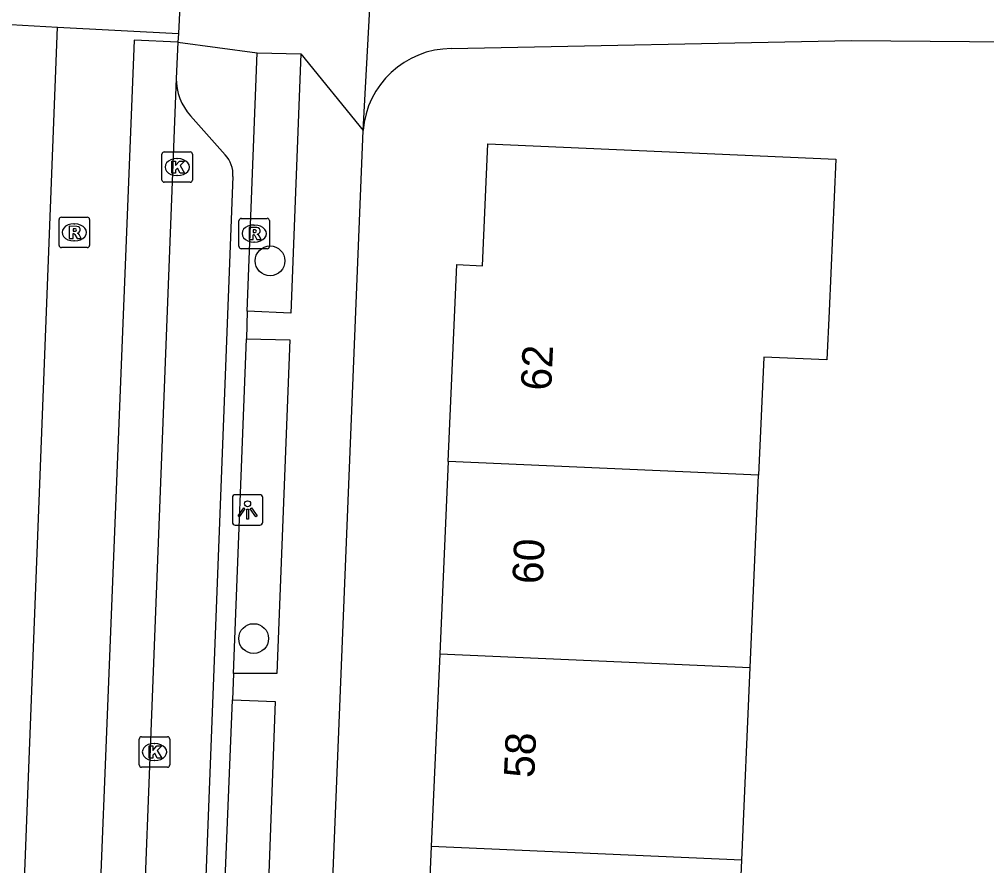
# Model space of a CAD drawing. Extents: x 160732 to 162105, y 387428 to 388479.
# Drawn here: x 161782.5 to 161814.27, y 388038.75 to 388066.56 of the extents above; entities that cross this region are included whole.
import ezdxf

# ---------------------------------------------------------------- set-up
doc = ezdxf.new("R2010")
doc.units = 0
for name, color, linetype in [('IMGEO_Boom', 7, 'Continuous'), ('IMGEO_Kolk', 7, 'Continuous'), ('IMGEO_Lichtpunt', 7, 'Continuous'), ('IMGEO_Pand', 7, 'Continuous'), ('IMGEO_Pand_nummerreeks', 7, 'Continuous'), ('IMGEO_Rijbaan_lokaal_gesloten', 7, 'Continuous'), ('IMGEO_Rijbaan_lokaal_open', 7, 'Continuous'), ('IMGEO_Rioolput', 7, 'Continuous'), ('IMGEO_Voetpad_open', 7, 'Continuous')]:
    doc.layers.add(name, color=color, linetype=linetype)

msp = doc.modelspace()

# ---------------------------------------------------------------- linework, layer by layer
at = {"layer": 'IMGEO_Boom'}
for centre in [(161790.737, 388058.623), (161790.199, 388046.213)]:
    msp.add_circle(centre, 0.489, dxfattribs=at)
at = {"layer": 'IMGEO_Kolk'}
for p, q in [((161787.263, 388062.204), (161788.115, 388062.204)), ((161787.188, 388061.278), (161787.188, 388062.13)), ((161787.676, 388061.984), (161787.701, 388061.984)), ((161788.189, 388062.13), (161788.189, 388061.278)), ((161787.699, 388061.424), (161787.674, 388061.424)), ((161788.115, 388061.204), (161787.263, 388061.204)), ((161786.442, 388042.059), (161786.442, 388042.911)), ((161786.517, 388042.985), (161787.369, 388042.985)), ((161787.443, 388042.911), (161787.443, 388042.059)), ((161786.93, 388042.765), (161786.955, 388042.765)), ((161786.953, 388042.205), (161786.928, 388042.205)), ((161787.369, 388041.985), (161786.517, 388041.985))]:
    msp.add_line(p, q, dxfattribs=at)
for points in [[(161787.263, 388062.204), (161788.115, 388062.204)], [(161787.188, 388061.278), (161787.188, 388062.13)], [(161787.509, 388061.904), (161787.632, 388061.904), (161787.632, 388061.753), (161787.762, 388061.904), (161787.926, 388061.904), (161787.78, 388061.753), (161787.933, 388061.504), (161787.781, 388061.504), (161787.696, 388061.668), (161787.632, 388061.601), (161787.632, 388061.504), (161787.509, 388061.504), (161787.509, 388061.904)], [(161788.189, 388062.13), (161788.189, 388061.278)], [(161788.115, 388061.204), (161787.263, 388061.204)], [(161786.442, 388042.059), (161786.442, 388042.911)], [(161786.517, 388042.985), (161787.369, 388042.985)], [(161787.443, 388042.911), (161787.443, 388042.059)], [(161786.763, 388042.685), (161786.886, 388042.685), (161786.886, 388042.534), (161787.016, 388042.685), (161787.18, 388042.685), (161787.034, 388042.534), (161787.187, 388042.285), (161787.035, 388042.285), (161786.95, 388042.449), (161786.886, 388042.382), (161786.886, 388042.285), (161786.763, 388042.285), (161786.763, 388042.685)], [(161787.369, 388041.985), (161786.517, 388041.985)]]:
    msp.add_lwpolyline(points, dxfattribs=at)
for centre, start, end in [((161787.265, 388062.128), 91.552, 178.448), ((161787.265, 388062.128), 91.552, 178.448), ((161788.113, 388062.128), 1.552, 88.448), ((161788.113, 388062.128), 1.552, 88.448), ((161787.265, 388061.28), 181.552, 268.448), ((161787.265, 388061.28), 181.552, 268.448), ((161788.113, 388061.28), 271.552, 358.448), ((161788.113, 388061.28), 271.552, 358.448), ((161786.519, 388042.909), 91.552, 178.448), ((161786.519, 388042.909), 91.552, 178.448), ((161787.367, 388042.909), 1.552, 88.448), ((161787.367, 388042.909), 1.552, 88.448), ((161786.519, 388042.061), 181.552, 268.448), ((161786.519, 388042.061), 181.552, 268.448), ((161787.367, 388042.061), 271.552, 358.448), ((161787.367, 388042.061), 271.552, 358.448)]:
    msp.add_arc(centre, 0.0765, start, end, dxfattribs=at)
for centre, major_axis, ratio, start_param, end_param in [((161787.675, 388061.704), (-0.387, 0.002), 0.722429, 4.712389, 7.853982), ((161787.7, 388061.704), (-0.39, 0.002), 0.717154, 1.570796, 4.712389), ((161786.929, 388042.485), (-0.387, 0.002), 0.722429, 4.712389, 7.853982), ((161786.954, 388042.485), (-0.39, 0.002), 0.717154, 1.570796, 4.712389)]:
    msp.add_ellipse(centre, major_axis=major_axis, ratio=ratio, start_param=start_param, end_param=end_param, dxfattribs=at)
at = {"layer": 'IMGEO_Lichtpunt'}
for p, q in [((161789.501, 388050.843), (161789.501, 388050.036)), ((161789.501, 388050.843), (161789.501, 388050.036)), ((161790.403, 388050.938), (161789.595, 388050.938)), ((161790.403, 388050.938), (161789.595, 388050.938)), ((161790.497, 388050.036), (161790.497, 388050.843)), ((161790.497, 388050.036), (161790.497, 388050.843)), ((161789.595, 388049.942), (161790.403, 388049.942)), ((161789.595, 388049.942), (161790.403, 388049.942))]:
    msp.add_line(p, q, dxfattribs=at)
for points in [[(161789.875, 388050.507), (161789.914, 388050.479), (161789.726, 388050.217), (161789.688, 388050.244), (161789.875, 388050.507)], [(161789.977, 388050.459), (161790.024, 388050.459), (161790.024, 388050.137), (161789.977, 388050.137), (161789.977, 388050.459)], [(161790.087, 388050.479), (161790.125, 388050.506), (161790.312, 388050.244), (161790.273, 388050.216), (161790.087, 388050.479)]]:
    msp.add_lwpolyline(points, dxfattribs=at)
msp.add_circle((161790, 388050.641), 0.0994, dxfattribs=at)
for centre, start, end in [((161789.595, 388050.843), 90, 180), ((161789.595, 388050.843), 90, 180), ((161790.403, 388050.843), 0, 90), ((161790.403, 388050.843), 0, 90), ((161789.595, 388050.036), 180, 270), ((161789.595, 388050.036), 180, 270), ((161790.403, 388050.036), 270, 0), ((161790.403, 388050.036), 270, 360)]:
    msp.add_arc(centre, 0.0946, start, end, dxfattribs=at)
at = {"layer": 'IMGEO_Pand'}
for points in [[(161796.585, 388052.031), (161796.868, 388058.503), (161797.718, 388058.465), (161797.892, 388062.463), (161809.312, 388061.966), (161809.095, 388056.971), (161809.025, 388055.373), (161806.951, 388055.464), (161806.782, 388051.586)], [(161796.585, 388052.031), (161796.309, 388045.706)], [(161806.782, 388051.586), (161796.585, 388052.031)], [(161806.505, 388045.261), (161806.782, 388051.586)], [(161796.309, 388045.706), (161796.033, 388039.383)], [(161796.309, 388045.706), (161806.505, 388045.261)], [(161806.229, 388038.937), (161806.505, 388045.261)], [(161796.033, 388039.383), (161795.756, 388033.059)], [(161806.229, 388038.937), (161796.033, 388039.383)], [(161805.952, 388032.613), (161806.229, 388038.937)]]:
    msp.add_lwpolyline(points, dxfattribs=at)
at = {"layer": 'IMGEO_Rijbaan_lokaal_gesloten'}
for points in [[(161781.771, 388015.325), (161783.76, 388066.306)], [(161787.728, 388066.097), (161787.714, 388065.813)], [(161787.714, 388065.813), (161786.271, 388065.871), (161784.247, 388015.257)], [(161787.714, 388065.813), (161787.654, 388064.619)], [(161787.654, 388064.619), (161785.74, 388015.2)]]:
    msp.add_lwpolyline(points, dxfattribs=at)
at = {"layer": 'IMGEO_Rijbaan_lokaal_open'}
for points in [[(161787.964, 388070.801), (161787.728, 388066.097)], [(161782.228, 388066.386), (161783.76, 388066.306)], [(161783.76, 388066.306), (161787.728, 388066.097)]]:
    msp.add_lwpolyline(points, dxfattribs=at)
at = {"layer": 'IMGEO_Rioolput'}
for p, q in [((161783.808, 388059.133), (161783.808, 388059.985)), ((161783.883, 388060.059), (161784.735, 388060.059)), ((161784.809, 388059.985), (161784.809, 388059.133)), ((161789.717, 388059.094), (161789.717, 388059.946)), ((161789.792, 388060.02), (161790.644, 388060.02)), ((161790.718, 388059.946), (161790.718, 388059.094)), ((161784.296, 388059.839), (161784.321, 388059.839)), ((161790.205, 388059.8), (161790.23, 388059.8)), ((161784.735, 388059.059), (161783.883, 388059.059)), ((161784.319, 388059.279), (161784.294, 388059.279)), ((161790.644, 388059.02), (161789.792, 388059.02)), ((161790.228, 388059.24), (161790.203, 388059.24))]:
    msp.add_line(p, q, dxfattribs=at)
for points in [[(161783.808, 388059.133), (161783.808, 388059.985)], [(161783.883, 388060.059), (161784.735, 388060.059)], [(161784.809, 388059.985), (161784.809, 388059.133)], [(161789.717, 388059.094), (161789.717, 388059.946)], [(161789.792, 388060.02), (161790.644, 388060.02)], [(161790.718, 388059.946), (161790.718, 388059.094)], [(161784.397, 388059.757), (161784.145, 388059.759), (161784.145, 388059.359)], [(161784.323, 388059.678), (161784.269, 388059.678), (161784.269, 388059.597)], [(161790.306, 388059.718), (161790.054, 388059.72), (161790.054, 388059.32)], [(161790.232, 388059.639), (161790.178, 388059.639), (161790.178, 388059.558)], [(161784.145, 388059.359), (161784.269, 388059.359), (161784.269, 388059.521), (161784.28, 388059.521)], [(161784.269, 388059.597), (161784.321, 388059.597)], [(161784.327, 388059.492), (161784.398, 388059.359), (161784.538, 388059.359), (161784.473, 388059.485)], [(161790.054, 388059.32), (161790.178, 388059.32), (161790.178, 388059.482), (161790.189, 388059.482)], [(161790.178, 388059.558), (161790.23, 388059.558)], [(161790.236, 388059.453), (161790.307, 388059.32), (161790.447, 388059.32), (161790.382, 388059.446)], [(161784.735, 388059.059), (161783.883, 388059.059)], [(161790.644, 388059.02), (161789.792, 388059.02)]]:
    msp.add_lwpolyline(points, dxfattribs=at)
for centre, radius, start, end in [((161783.885, 388059.983), 0.0765, 91.552, 178.448), ((161783.885, 388059.983), 0.0765, 91.552, 178.448), ((161784.733, 388059.983), 0.0765, 1.552, 88.448), ((161784.733, 388059.983), 0.0765, 1.552, 88.448), ((161789.794, 388059.944), 0.0765, 91.552, 178.448), ((161789.794, 388059.944), 0.0765, 91.552, 178.448), ((161790.642, 388059.944), 0.0765, 1.552, 88.448), ((161790.642, 388059.944), 0.0765, 1.552, 88.448), ((161784.329, 388059.582), 0.0964, 77.0061, 93.1865), ((161784.343, 388059.639), 0.0378, 276.6634, 79.6772), ((161784.396, 388059.647), 0.109, 350.3612, 89.416), ((161784.394, 388059.647), 0.112, 277.5842, 350.9817), ((161790.238, 388059.543), 0.0964, 77.0061, 93.1865), ((161790.252, 388059.6), 0.0378, 276.6634, 79.6772), ((161790.305, 388059.608), 0.109, 350.3612, 89.416), ((161784.279, 388059.468), 0.0533, 26.0293, 88.6989), ((161784.305, 388059.786), 0.19, 274.7715, 282.9687), ((161784.378, 388059.432), 0.108, 29.5134, 73.7905), ((161790.188, 388059.429), 0.0533, 26.0293, 88.6989), ((161790.214, 388059.747), 0.19, 274.7715, 282.9687), ((161790.303, 388059.608), 0.112, 277.5842, 350.9817), ((161790.287, 388059.393), 0.108, 29.5134, 73.7905), ((161783.885, 388059.135), 0.0765, 181.552, 268.448), ((161783.885, 388059.135), 0.0765, 181.552, 268.448), ((161784.733, 388059.135), 0.0765, 271.552, 358.448), ((161784.733, 388059.135), 0.0765, 271.552, 358.448), ((161789.794, 388059.096), 0.0765, 181.552, 268.448), ((161789.794, 388059.096), 0.0765, 181.552, 268.448), ((161790.642, 388059.096), 0.0765, 271.552, 358.448), ((161790.642, 388059.096), 0.0765, 271.552, 358.448)]:
    msp.add_arc(centre, radius, start, end, dxfattribs=at)
for centre, major_axis, ratio, start_param, end_param in [((161784.295, 388059.559), (-0.387, 0.002), 0.722429, 4.712389, 7.853982), ((161784.32, 388059.559), (-0.39, 0.002), 0.717154, 1.570796, 4.712389), ((161790.204, 388059.52), (-0.387, 0.002), 0.722429, 4.712389, 7.853982), ((161790.229, 388059.52), (-0.39, 0.002), 0.717154, 1.570796, 4.712389)]:
    msp.add_ellipse(centre, major_axis=major_axis, ratio=ratio, start_param=start_param, end_param=end_param, dxfattribs=at)
at = {"layer": 'IMGEO_Voetpad_open'}
for points in [[(161793.791, 388062.906), (161794.216, 388070.554), (161794.247, 388070.711)], [(161787.714, 388065.813), (161790.31, 388065.454)], [(161796.688, 388065.6), (161809.831, 388065.861), (161818.876, 388065.792)], [(161789.986, 388056.974), (161790.31, 388065.454)], [(161791.75, 388065.426), (161791.423, 388056.907), (161789.986, 388056.974)], [(161790.31, 388065.454), (161791.75, 388065.426)], [(161791.75, 388065.426), (161793.791, 388062.906)], [(161788.13, 388063.389), (161789.263, 388062.105)], [(161791.453, 388005.02), (161793.791, 388062.906)], [(161789.52, 388061.4), (161787.818, 388017.378)], [(161789.986, 388056.974), (161789.963, 388056.061)], [(161789.536, 388045.067), (161789.963, 388056.061)], [(161789.963, 388056.061), (161791.388, 388056.028), (161790.96, 388045.063), (161789.536, 388045.067)], [(161789.536, 388045.067), (161789.503, 388044.195)], [(161789.053, 388033.211), (161789.503, 388044.195)], [(161789.503, 388044.195), (161790.903, 388044.149), (161790.495, 388033.165), (161789.053, 388033.211)]]:
    msp.add_lwpolyline(points, dxfattribs=at)
for centre, radius, start, end in [((161796.714, 388062.667), 2.933, 90.5134, 175.3278), ((161789.434, 388064.601), 1.78, 179.4131, 222.899), ((161788.571, 388061.453), 0.95, 356.7773, 43.2802)]:
    msp.add_arc(centre, radius, start, end, dxfattribs=at)

# ---------------------------------------------------------------- texts
at = {"layer": 'IMGEO_Pand_nummerreeks'}
for s, p in [('62', (161799.969, 388054.348)), ('60', (161799.691, 388047.989)), ('58', (161799.413, 388041.623))]:
    msp.add_text(s, height=1, rotation=87.4982, dxfattribs=at).set_placement(p)

doc.saveas('drawing.dxf')
